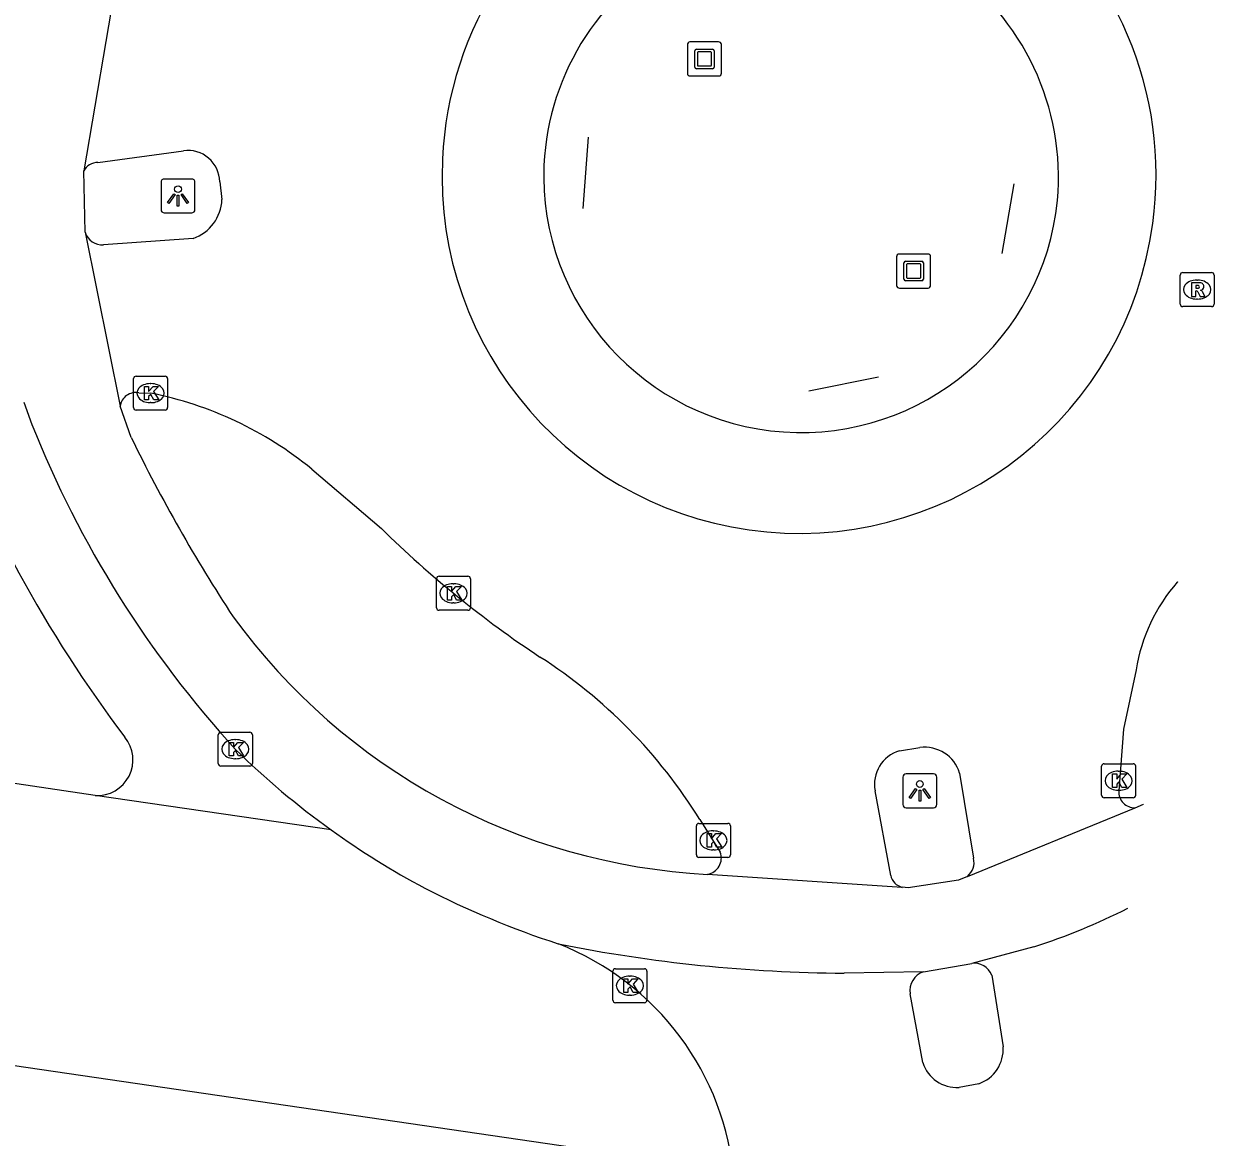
# Model space of a CAD drawing. Extents: x 163010 to 163853, y 382793 to 383982.
# Drawn here: x 163677.13 to 163712.14, y 382940.18 to 382972.92 of the extents above; entities that cross this region are included whole.
import ezdxf

# ---------------------------------------------------------------- set-up
doc = ezdxf.new("R2010")
doc.units = 0
for name, color, linetype in [('IMGEO_Berm_open', 7, 'Continuous'), ('IMGEO_Fietspad_gesloten', 7, 'Continuous'), ('IMGEO_Hek', 7, 'Continuous'), ('IMGEO_Kolk', 7, 'Continuous'), ('IMGEO_Kunstobject', 7, 'Continuous'), ('IMGEO_Lichtpunt', 7, 'Continuous'), ('IMGEO_Pand', 7, 'Continuous'), ('IMGEO_Rijbaan_lokaal_gesloten', 7, 'Continuous'), ('IMGEO_Rioolput', 7, 'Continuous'), ('IMGEO_Voetpad_open', 7, 'Continuous')]:
    doc.layers.add(name, color=color, linetype=linetype)

msp = doc.modelspace()

# ---------------------------------------------------------------- linework, layer by layer
at = {"layer": 'IMGEO_Berm_open'}
for centre, radius, start, end in [((163699.987, 382968.411), 7.57, 354.788, 177.2872), ((163699.991, 382968.474), 7.572, 177.7668, 354.3085)]:
    msp.add_arc(centre, radius, start, end, dxfattribs=at)
at = {"layer": 'IMGEO_Fietspad_gesloten'}
for points in [[(163678.932, 382966.793), (163678.893, 382968.594)], [(163677.129, 382961.792), (163677.366, 382961.139)], [(163680.289, 382960.758), (163679.962, 382961.674)], [(163709.813, 382949.868), (163710.061, 382949.969), (163710.061, 382949.969)], [(163704.879, 382947.85), (163704.615, 382947.741), (163703.136, 382947.515), (163702.959, 382947.527)], [(163703.586, 382945.042), (163705.005, 382945.29)]]:
    msp.add_lwpolyline(points, dxfattribs=at)
for centre, radius, start, end in [((163706.46, 382972.722), 31.315, 201.7082, 222.4395), ((163723.267, 382981.692), 47.806, 205.9702, 213.2454), ((163698.209, 382966.334), 18.451, 216.0199, 266.9821), ((163700.191, 382968.72), 24.023, 225.4874, 234.2757), ((163700.335, 382968.905), 24.256, 234.2547, 241.9291), ((163701.319, 382971.705), 27.193, 242.8755, 251.8516)]:
    msp.add_arc(centre, radius, start, end, dxfattribs=at)
at = {"layer": 'IMGEO_Hek'}
for points in [[(163693.73, 382969.586), (163693.568, 382967.493)], [(163706.243, 382968.214), (163705.894, 382966.167)], [(163702.266, 382962.527), (163700.219, 382962.12)]]:
    msp.add_lwpolyline(points, dxfattribs=at)
at = {"layer": 'IMGEO_Kolk'}
for p, q in [((163680.431, 382962.56), (163681.283, 382962.56)), ((163680.356, 382961.634), (163680.356, 382962.486)), ((163680.844, 382962.34), (163680.869, 382962.34)), ((163681.357, 382962.486), (163681.357, 382961.634)), ((163681.283, 382961.56), (163680.431, 382961.56)), ((163680.867, 382961.78), (163680.842, 382961.78)), ((163689.265, 382955.749), (163689.265, 382956.601)), ((163689.34, 382956.675), (163690.192, 382956.675)), ((163690.266, 382956.601), (163690.266, 382955.749)), ((163689.753, 382956.455), (163689.778, 382956.455)), ((163689.776, 382955.895), (163689.751, 382955.895)), ((163690.192, 382955.675), (163689.34, 382955.675)), ((163682.849, 382951.164), (163682.849, 382952.016)), ((163682.924, 382952.09), (163683.776, 382952.09)), ((163683.85, 382952.016), (163683.85, 382951.164)), ((163683.337, 382951.87), (163683.362, 382951.87)), ((163683.36, 382951.31), (163683.335, 382951.31)), ((163683.776, 382951.09), (163682.924, 382951.09)), ((163708.827, 382950.235), (163708.827, 382951.087)), ((163708.902, 382951.161), (163709.754, 382951.161)), ((163709.828, 382951.087), (163709.828, 382950.235)), ((163709.315, 382950.941), (163709.34, 382950.941)), ((163709.338, 382950.381), (163709.313, 382950.381)), ((163709.754, 382950.161), (163708.902, 382950.161)), ((163696.91, 382948.48), (163696.91, 382949.332)), ((163696.985, 382949.406), (163697.837, 382949.406)), ((163697.911, 382949.332), (163697.911, 382948.48)), ((163697.398, 382949.186), (163697.423, 382949.186)), ((163697.421, 382948.626), (163697.396, 382948.626)), ((163697.837, 382948.406), (163696.985, 382948.406)), ((163694.453, 382944.208), (163694.453, 382945.06)), ((163694.528, 382945.134), (163695.38, 382945.134)), ((163695.454, 382945.06), (163695.454, 382944.208)), ((163694.941, 382944.914), (163694.966, 382944.914)), ((163694.964, 382944.354), (163694.939, 382944.354)), ((163695.38, 382944.134), (163694.528, 382944.134))]:
    msp.add_line(p, q, dxfattribs=at)
for points in [[(163680.431, 382962.56), (163681.283, 382962.56)], [(163680.356, 382961.634), (163680.356, 382962.486)], [(163680.677, 382962.26), (163680.8, 382962.26), (163680.8, 382962.109), (163680.93, 382962.26), (163681.094, 382962.26), (163680.948, 382962.109), (163681.101, 382961.86), (163680.949, 382961.86), (163680.864, 382962.024), (163680.8, 382961.957), (163680.8, 382961.86), (163680.677, 382961.86), (163680.677, 382962.26)], [(163681.357, 382962.486), (163681.357, 382961.634)], [(163681.283, 382961.56), (163680.431, 382961.56)], [(163689.265, 382955.749), (163689.265, 382956.601)], [(163689.34, 382956.675), (163690.192, 382956.675)], [(163690.266, 382956.601), (163690.266, 382955.749)], [(163689.586, 382956.375), (163689.709, 382956.375), (163689.709, 382956.224), (163689.839, 382956.375), (163690.003, 382956.375), (163689.857, 382956.224), (163690.01, 382955.975), (163689.858, 382955.975), (163689.773, 382956.139), (163689.709, 382956.072), (163689.709, 382955.975), (163689.586, 382955.975), (163689.586, 382956.375)], [(163690.192, 382955.675), (163689.34, 382955.675)], [(163682.849, 382951.164), (163682.849, 382952.016)], [(163682.924, 382952.09), (163683.776, 382952.09)], [(163683.85, 382952.016), (163683.85, 382951.164)], [(163683.17, 382951.79), (163683.293, 382951.79), (163683.293, 382951.639), (163683.423, 382951.79), (163683.587, 382951.79), (163683.441, 382951.639), (163683.594, 382951.39), (163683.442, 382951.39), (163683.357, 382951.554), (163683.293, 382951.487), (163683.293, 382951.39), (163683.17, 382951.39), (163683.17, 382951.79)], [(163683.776, 382951.09), (163682.924, 382951.09)], [(163708.827, 382950.235), (163708.827, 382951.087)], [(163708.902, 382951.161), (163709.754, 382951.161)], [(163709.828, 382951.087), (163709.828, 382950.235)], [(163709.148, 382950.861), (163709.271, 382950.861), (163709.271, 382950.71), (163709.401, 382950.861), (163709.565, 382950.861), (163709.419, 382950.71), (163709.572, 382950.461), (163709.42, 382950.461), (163709.335, 382950.625), (163709.271, 382950.558), (163709.271, 382950.461), (163709.148, 382950.461), (163709.148, 382950.861)], [(163709.754, 382950.161), (163708.902, 382950.161)], [(163696.91, 382948.48), (163696.91, 382949.332)], [(163696.985, 382949.406), (163697.837, 382949.406)], [(163697.911, 382949.332), (163697.911, 382948.48)], [(163697.231, 382949.106), (163697.354, 382949.106), (163697.354, 382948.955), (163697.484, 382949.106), (163697.648, 382949.106), (163697.502, 382948.955), (163697.655, 382948.706), (163697.503, 382948.706), (163697.418, 382948.87), (163697.354, 382948.803), (163697.354, 382948.706), (163697.231, 382948.706), (163697.231, 382949.106)], [(163697.837, 382948.406), (163696.985, 382948.406)], [(163694.453, 382944.208), (163694.453, 382945.06)], [(163694.528, 382945.134), (163695.38, 382945.134)], [(163695.454, 382945.06), (163695.454, 382944.208)], [(163694.774, 382944.834), (163694.897, 382944.834), (163694.897, 382944.683), (163695.027, 382944.834), (163695.191, 382944.834), (163695.045, 382944.683), (163695.198, 382944.434), (163695.046, 382944.434), (163694.961, 382944.598), (163694.897, 382944.531), (163694.897, 382944.434), (163694.774, 382944.434), (163694.774, 382944.834)], [(163695.38, 382944.134), (163694.528, 382944.134)]]:
    msp.add_lwpolyline(points, dxfattribs=at)
for centre, start, end in [((163680.433, 382962.484), 91.552, 178.448), ((163680.433, 382962.484), 91.552, 178.448), ((163681.281, 382962.484), 1.552, 88.448), ((163681.281, 382962.484), 1.552, 88.448), ((163680.433, 382961.636), 181.552, 268.448), ((163680.433, 382961.636), 181.552, 268.448), ((163681.281, 382961.636), 271.552, 358.448), ((163681.281, 382961.636), 271.552, 358.448), ((163689.342, 382956.599), 91.552, 178.448), ((163689.342, 382956.599), 91.552, 178.448), ((163690.19, 382956.599), 1.552, 88.448), ((163690.19, 382956.599), 1.552, 88.448), ((163689.342, 382955.751), 181.552, 268.448), ((163689.342, 382955.751), 181.552, 268.448), ((163690.19, 382955.751), 271.552, 358.448), ((163690.19, 382955.751), 271.552, 358.448), ((163682.926, 382952.014), 91.552, 178.448), ((163682.926, 382952.014), 91.552, 178.448), ((163683.774, 382952.014), 1.552, 88.448), ((163683.774, 382952.014), 1.552, 88.448), ((163682.926, 382951.166), 181.552, 268.448), ((163682.926, 382951.166), 181.552, 268.448), ((163683.774, 382951.166), 271.552, 358.448), ((163683.774, 382951.166), 271.552, 358.448), ((163708.904, 382951.085), 91.552, 178.448), ((163708.904, 382951.085), 91.552, 178.448), ((163709.752, 382951.085), 1.552, 88.448), ((163709.752, 382951.085), 1.552, 88.448), ((163708.904, 382950.237), 181.552, 268.448), ((163708.904, 382950.237), 181.552, 268.448), ((163709.752, 382950.237), 271.552, 358.448), ((163709.752, 382950.237), 271.552, 358.448), ((163696.987, 382949.33), 91.552, 178.448), ((163696.987, 382949.33), 91.552, 178.448), ((163697.835, 382949.33), 1.552, 88.448), ((163697.835, 382949.33), 1.552, 88.448), ((163696.987, 382948.482), 181.552, 268.448), ((163696.987, 382948.482), 181.552, 268.448), ((163697.835, 382948.482), 271.552, 358.448), ((163697.835, 382948.482), 271.552, 358.448), ((163694.53, 382945.058), 91.552, 178.448), ((163694.53, 382945.058), 91.552, 178.448), ((163695.378, 382945.058), 1.552, 88.448), ((163695.378, 382945.058), 1.552, 88.448), ((163694.53, 382944.21), 181.552, 268.448), ((163694.53, 382944.21), 181.552, 268.448), ((163695.378, 382944.21), 271.552, 358.448), ((163695.378, 382944.21), 271.552, 358.448)]:
    msp.add_arc(centre, 0.0765, start, end, dxfattribs=at)
for centre, major_axis, ratio, start_param, end_param in [((163680.843, 382962.06), (-0.387, 0.002), 0.722429, 4.712389, 7.853982), ((163680.868, 382962.06), (-0.39, 0.002), 0.717154, 1.570796, 4.712389), ((163689.752, 382956.175), (-0.387, 0.002), 0.722429, 4.712389, 7.853982), ((163689.777, 382956.175), (-0.39, 0.002), 0.717154, 1.570796, 4.712389), ((163683.336, 382951.59), (-0.387, 0.002), 0.722429, 4.712389, 7.853982), ((163683.361, 382951.59), (-0.39, 0.002), 0.717154, 1.570796, 4.712389), ((163709.314, 382950.661), (-0.387, 0.002), 0.722429, 4.712389, 7.853982), ((163709.339, 382950.661), (-0.39, 0.002), 0.717154, 1.570796, 4.712389), ((163697.397, 382948.906), (-0.387, 0.002), 0.722429, 4.712389, 7.853982), ((163697.422, 382948.906), (-0.39, 0.002), 0.717154, 1.570796, 4.712389), ((163694.94, 382944.634), (-0.387, 0.002), 0.722429, 4.712389, 7.853982), ((163694.965, 382944.634), (-0.39, 0.002), 0.717154, 1.570796, 4.712389)]:
    msp.add_ellipse(centre, major_axis=major_axis, ratio=ratio, start_param=start_param, end_param=end_param, dxfattribs=at)
at = {"layer": 'IMGEO_Kunstobject'}
for p, q in [((163697.561, 382972.387), (163696.72, 382972.387)), ((163697.561, 382972.387), (163696.72, 382972.387)), ((163697.645, 382971.471), (163697.645, 382972.312)), ((163697.645, 382971.471), (163697.645, 382972.312)), ((163696.645, 382972.303), (163696.645, 382971.462)), ((163696.645, 382972.303), (163696.645, 382971.462)), ((163696.859, 382971.651), (163696.859, 382972.125)), ((163696.909, 382972.175), (163697.383, 382972.175)), ((163696.939, 382972.075), (163696.939, 382971.701)), ((163697.333, 382972.095), (163696.959, 382972.095)), ((163697.353, 382971.701), (163697.353, 382972.075)), ((163697.433, 382972.125), (163697.433, 382971.651)), ((163696.959, 382971.681), (163697.333, 382971.681)), ((163696.729, 382971.387), (163697.57, 382971.387)), ((163696.729, 382971.387), (163697.57, 382971.387)), ((163697.383, 382971.601), (163696.909, 382971.601)), ((163702.798, 382966.067), (163702.798, 382965.226)), ((163702.798, 382966.067), (163702.798, 382965.226)), ((163703.714, 382966.151), (163702.873, 382966.151)), ((163703.714, 382966.151), (163702.873, 382966.151)), ((163703.798, 382965.235), (163703.798, 382966.076)), ((163703.798, 382965.235), (163703.798, 382966.076)), ((163703.012, 382965.415), (163703.012, 382965.889)), ((163703.062, 382965.939), (163703.536, 382965.939)), ((163703.092, 382965.839), (163703.092, 382965.465)), ((163703.486, 382965.859), (163703.112, 382965.859)), ((163703.506, 382965.465), (163703.506, 382965.839)), ((163703.586, 382965.889), (163703.586, 382965.415)), ((163703.536, 382965.365), (163703.062, 382965.365)), ((163703.112, 382965.445), (163703.486, 382965.445)), ((163702.882, 382965.151), (163703.723, 382965.151)), ((163702.882, 382965.151), (163703.723, 382965.151))]:
    msp.add_line(p, q, dxfattribs=at)
for centre, radius, start, end in [((163696.723, 382972.309), 0.0779, 92.4484, 184.2845), ((163696.723, 382972.309), 0.0779, 92.4484, 184.2845), ((163697.567, 382972.309), 0.0779, 2.4484, 94.2845), ((163697.567, 382972.309), 0.0779, 2.4484, 94.2845), ((163696.909, 382972.125), 0.05, 90, 180), ((163696.959, 382972.075), 0.02, 90, 180), ((163697.333, 382972.075), 0.02, 360, 90), ((163697.383, 382972.125), 0.05, 360, 90), ((163696.909, 382971.651), 0.05, 180, 270), ((163696.959, 382971.701), 0.02, 180, 270), ((163697.333, 382971.701), 0.02, 270, 0), ((163697.383, 382971.651), 0.05, 270, 0), ((163696.723, 382971.465), 0.0779, 182.4484, 274.2845), ((163696.723, 382971.465), 0.0779, 182.4484, 274.2845), ((163697.567, 382971.465), 0.0779, 272.4484, 4.2845), ((163697.567, 382971.465), 0.0779, 272.4484, 4.2845), ((163702.876, 382966.073), 0.0779, 92.4484, 184.2845), ((163702.876, 382966.073), 0.0779, 92.4484, 184.2845), ((163703.72, 382966.073), 0.0779, 2.4484, 94.2845), ((163703.72, 382966.073), 0.0779, 2.4484, 94.2845), ((163703.062, 382965.889), 0.05, 90, 180), ((163703.112, 382965.839), 0.02, 90, 180), ((163703.486, 382965.839), 0.02, 360, 90), ((163703.536, 382965.889), 0.05, 360, 90), ((163703.062, 382965.415), 0.05, 180, 270), ((163703.112, 382965.465), 0.02, 180, 270), ((163703.486, 382965.465), 0.02, 270, 0), ((163703.536, 382965.415), 0.05, 270, 0), ((163702.876, 382965.229), 0.0779, 182.4484, 274.2845), ((163702.876, 382965.229), 0.0779, 182.4484, 274.2845), ((163703.72, 382965.229), 0.0779, 272.4484, 4.2845), ((163703.72, 382965.229), 0.0779, 272.4484, 4.2845)]:
    msp.add_arc(centre, radius, start, end, dxfattribs=at)
at = {"layer": 'IMGEO_Lichtpunt'}
for p, q in [((163681.166, 382968.262), (163681.166, 382967.455)), ((163681.166, 382968.262), (163681.166, 382967.455)), ((163682.068, 382968.357), (163681.26, 382968.357)), ((163682.068, 382968.357), (163681.26, 382968.357)), ((163682.162, 382967.455), (163682.162, 382968.262)), ((163682.162, 382967.455), (163682.162, 382968.262)), ((163681.26, 382967.361), (163682.068, 382967.361)), ((163681.26, 382967.361), (163682.068, 382967.361)), ((163702.983, 382950.767), (163702.983, 382949.96)), ((163702.983, 382950.767), (163702.983, 382949.96)), ((163703.885, 382950.862), (163703.077, 382950.862)), ((163703.885, 382950.862), (163703.077, 382950.862)), ((163703.979, 382949.96), (163703.979, 382950.767)), ((163703.979, 382949.96), (163703.979, 382950.767)), ((163703.077, 382949.866), (163703.885, 382949.866)), ((163703.077, 382949.866), (163703.885, 382949.866))]:
    msp.add_line(p, q, dxfattribs=at)
for points in [[(163681.54, 382967.926), (163681.579, 382967.898), (163681.391, 382967.636), (163681.353, 382967.663), (163681.54, 382967.926)], [(163681.642, 382967.878), (163681.689, 382967.878), (163681.689, 382967.556), (163681.642, 382967.556), (163681.642, 382967.878)], [(163681.752, 382967.898), (163681.79, 382967.925), (163681.977, 382967.663), (163681.938, 382967.635), (163681.752, 382967.898)], [(163703.357, 382950.431), (163703.396, 382950.403), (163703.208, 382950.141), (163703.17, 382950.168), (163703.357, 382950.431)], [(163703.459, 382950.383), (163703.506, 382950.383), (163703.506, 382950.061), (163703.459, 382950.061), (163703.459, 382950.383)], [(163703.569, 382950.403), (163703.607, 382950.43), (163703.794, 382950.168), (163703.755, 382950.14), (163703.569, 382950.403)]]:
    msp.add_lwpolyline(points, dxfattribs=at)
for centre in [(163681.665, 382968.06), (163703.482, 382950.565)]:
    msp.add_circle(centre, 0.0994, dxfattribs=at)
for centre, start, end in [((163681.26, 382968.262), 90, 180), ((163681.26, 382968.262), 90, 180), ((163682.068, 382968.262), 0, 90), ((163682.068, 382968.262), 0, 90), ((163681.26, 382967.455), 180, 270), ((163681.26, 382967.455), 180, 270), ((163682.068, 382967.455), 270, 0), ((163682.068, 382967.455), 270, 360), ((163703.077, 382950.767), 90, 180), ((163703.077, 382950.767), 90, 180), ((163703.885, 382950.767), 0, 90), ((163703.885, 382950.767), 0, 90), ((163703.077, 382949.96), 180, 270), ((163703.077, 382949.96), 180, 270), ((163703.885, 382949.96), 270, 0), ((163703.885, 382949.96), 270, 360)]:
    msp.add_arc(centre, 0.0946, start, end, dxfattribs=at)
at = {"layer": 'IMGEO_Pand'}
msp.add_lwpolyline([(163675.573, 382942.478), (163694.944, 382939.641)], dxfattribs=at)
at = {"layer": 'IMGEO_Rijbaan_lokaal_gesloten'}
for points in [[(163679.867, 382974.317), (163678.893, 382968.594)], [(163679.308, 382968.847), (163681.828, 382969.19)], [(163682.891, 382968.279), (163682.955, 382967.755)], [(163678.932, 382966.793), (163679.962, 382961.674)], [(163682.107, 382966.608), (163679.477, 382966.424)], [(163680.509, 382962.072), (163680.857, 382962.06)], [(163685.599, 382959.824), (163687.646, 382958.077)], [(163709.838, 382953.926), (163709.469, 382952.174), (163709.329, 382950.36)], [(163702.885, 382951.541), (163703.481, 382951.635)], [(163704.651, 382950.885), (163705.06, 382948.381)], [(163702.624, 382947.875), (163702.165, 382950.361)], [(163704.879, 382947.85), (163709.813, 382949.868)], [(163697.006, 382949.524), (163697.613, 382948.56)], [(163697.238, 382947.909), (163702.959, 382947.527)], [(163706.832, 382945.777), (163705.005, 382945.29)], [(163703.586, 382945.042), (163701.26, 382945.001)], [(163705.595, 382944.948), (163705.928, 382942.837)], [(163703.565, 382942.375), (163703.194, 382944.393)], [(163705.211, 382941.751), (163704.633, 382941.64)]]:
    msp.add_lwpolyline(points, dxfattribs=at)
for centre, radius, start, end in [((163699.93, 382968.481), 10.498, 352.165, 177.5006), ((163681.952, 382968.258), 0.94, 1.2518, 97.5545), ((163679.315, 382968.368), 0.479, 90.8919, 151.8443), ((163699.925, 382968.432), 10.496, 177.2296, 352.436), ((163681.696, 382967.799), 1.26, 289.0463, 358.0012), ((163679.43, 382966.942), 0.52, 196.6141, 275.1848), ((163680.428, 382961.609), 0.47, 80.0566, 172.023), ((163678.76, 382951.466), 10.8, 50.7071, 78.8022), ((163709.722, 382980.557), 31.507, 225.5203, 236.4504), ((163715.012, 382953.063), 5.245, 139.0017, 170.5297), ((163715.006, 382953.07), 5.236, 138.9777, 139.0246), ((163684.144, 382941.57), 15.123, 31.7337, 57.3227), ((163703.166, 382950.56), 1.02, 105.9655, 191.254), ((163703.627, 382950.575), 1.07, 16.8438, 97.8343), ((163709.798, 382950.337), 0.469, 177.1727, 271.888), ((163697.154, 382948.391), 0.489, 279.8925, 20.2205), ((163704.559, 382948.255), 0.516, 308.2662, 14.0888), ((163703.078, 382947.977), 0.466, 192.6643, 255.1549), ((163701.11, 382963.624), 18.742, 287.7778, 296.9203), ((163689.872, 382938.251), 8.175, 4.6813, 68.6403), ((163701.592, 382989.658), 44.659, 258.7097, 269.5737), ((163703.777, 382944.484), 0.59, 108.8702, 188.8654), ((163705.077, 382944.734), 0.561, 22.4441, 97.3575), ((163704.869, 382942.757), 1.062, 288.7979, 4.3348), ((163704.573, 382942.697), 1.058, 197.6912, 273.2371)]:
    msp.add_arc(centre, radius, start, end, dxfattribs=at)
at = {"layer": 'IMGEO_Rioolput'}
for p, q in [((163711.136, 382964.681), (163711.136, 382965.533)), ((163711.211, 382965.607), (163712.063, 382965.607)), ((163711.624, 382965.387), (163711.649, 382965.387)), ((163712.137, 382965.533), (163712.137, 382964.681)), ((163712.063, 382964.607), (163711.211, 382964.607)), ((163711.647, 382964.827), (163711.622, 382964.827))]:
    msp.add_line(p, q, dxfattribs=at)
for points in [[(163711.136, 382964.681), (163711.136, 382965.533)], [(163711.211, 382965.607), (163712.063, 382965.607)], [(163711.725, 382965.305), (163711.473, 382965.307), (163711.473, 382964.907)], [(163712.137, 382965.533), (163712.137, 382964.681)], [(163711.473, 382964.907), (163711.597, 382964.907), (163711.597, 382965.069), (163711.608, 382965.069)], [(163711.651, 382965.226), (163711.597, 382965.226), (163711.597, 382965.145)], [(163711.597, 382965.145), (163711.649, 382965.145)], [(163711.655, 382965.04), (163711.726, 382964.907), (163711.866, 382964.907), (163711.801, 382965.033)], [(163712.063, 382964.607), (163711.211, 382964.607)]]:
    msp.add_lwpolyline(points, dxfattribs=at)
for centre, radius, start, end in [((163711.213, 382965.531), 0.0765, 91.552, 178.448), ((163711.213, 382965.531), 0.0765, 91.552, 178.448), ((163712.061, 382965.531), 0.0765, 1.552, 88.448), ((163712.061, 382965.531), 0.0765, 1.552, 88.448), ((163711.607, 382965.016), 0.0533, 26.0293, 88.6989), ((163711.633, 382965.334), 0.19, 274.7715, 282.9687), ((163711.657, 382965.13), 0.0964, 77.0061, 93.1865), ((163711.671, 382965.187), 0.0378, 276.6634, 79.6772), ((163711.724, 382965.195), 0.109, 350.3612, 89.416), ((163711.722, 382965.195), 0.112, 277.5842, 350.9817), ((163711.706, 382964.98), 0.108, 29.5134, 73.7905), ((163711.213, 382964.683), 0.0765, 181.552, 268.448), ((163711.213, 382964.683), 0.0765, 181.552, 268.448), ((163712.061, 382964.683), 0.0765, 271.552, 358.448), ((163712.061, 382964.683), 0.0765, 271.552, 358.448)]:
    msp.add_arc(centre, radius, start, end, dxfattribs=at)
for centre, major_axis, ratio, start_param, end_param in [((163711.623, 382965.107), (-0.387, 0.002), 0.722429, 4.712389, 7.853982), ((163711.648, 382965.107), (-0.39, 0.002), 0.717154, 1.570796, 4.712389)]:
    msp.add_ellipse(centre, major_axis=major_axis, ratio=ratio, start_param=start_param, end_param=end_param, dxfattribs=at)
at = {"layer": 'IMGEO_Voetpad_open'}
for points in [[(163679.228, 382950.224), (163669.011, 382951.747), (163650.997, 382961.099)], [(163686.165, 382949.218), (163679.228, 382950.224)]]:
    msp.add_lwpolyline(points, dxfattribs=at)
for centre, radius, start, end in [((163710.519, 382975), 38.168, 199.8877, 217.1633), ((163679.282, 382951.278), 1.056, 267.073, 39.0262)]:
    msp.add_arc(centre, radius, start, end, dxfattribs=at)

doc.saveas('drawing.dxf')
